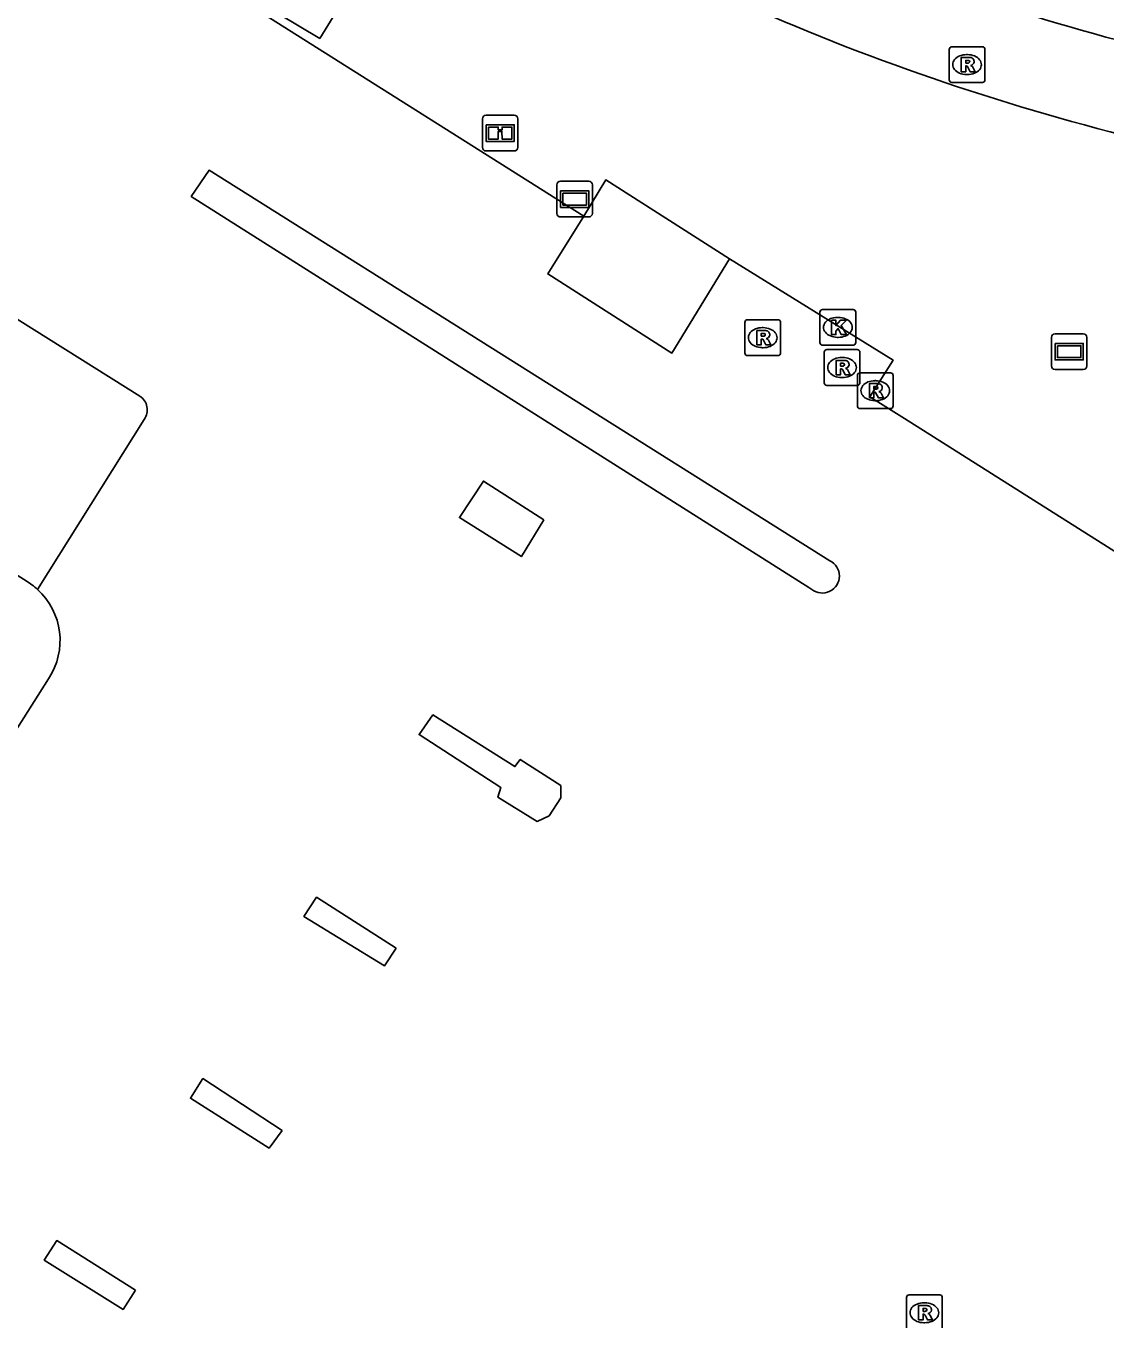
# Model space of a CAD drawing. Extents: x 162157 to 163165, y 378998 to 380775.
# Drawn here: x 162628.73 to 162658.92, y 380704.69 to 380741.09 of the extents above; entities that cross this region are included whole.
import ezdxf

# ---------------------------------------------------------------- set-up
doc = ezdxf.new("R2010")
doc.units = 0
for name, color, linetype in [('IMGEO_Berm_groen', 7, 'Continuous'), ('IMGEO_Fietspad_gesloten', 7, 'Continuous'), ('IMGEO_Informatiebord', 7, 'Continuous'), ('IMGEO_Kolk', 7, 'Continuous'), ('IMGEO_Reclamebord', 7, 'Continuous'), ('IMGEO_Rijbaan_lokaal_open', 7, 'Continuous'), ('IMGEO_Rioolput', 7, 'Continuous'), ('IMGEO_Verklikker', 7, 'Continuous'), ('IMGEO_Voetpad_open', 7, 'Continuous')]:
    doc.layers.add(name, color=color, linetype=linetype)

msp = doc.modelspace()

# ---------------------------------------------------------------- linework, layer by layer
at = {"layer": 'IMGEO_Berm_groen'}
msp.add_lwpolyline([(162644.321, 380735.772), (162644.937, 380736.786), (162648.398, 380734.578)], dxfattribs=at)
at = {"layer": 'IMGEO_Fietspad_gesloten'}
msp.add_arc((162675.674, 380802.177), 63.642, 239.31606, 259.88001, dxfattribs=at)
at = {"layer": 'IMGEO_Informatiebord'}
for p, q in [((162641.587, 380738.595), (162642.377, 380738.595)), ((162642.377, 380738.595), (162641.587, 380738.595)), ((162641.487, 380737.695), (162641.487, 380738.495)), ((162641.487, 380738.495), (162641.487, 380737.695)), ((162642.477, 380738.495), (162642.477, 380737.695)), ((162642.477, 380737.695), (162642.477, 380738.495)), ((162642.377, 380737.595), (162641.587, 380737.595)), ((162641.587, 380737.595), (162642.377, 380737.595))]:
    msp.add_line(p, q, dxfattribs=at)
for points in [[(162641.588, 380738.327), (162642.376, 380738.327), (162642.376, 380737.863), (162641.588, 380737.863), (162641.588, 380738.327)], [(162641.653, 380738.262), (162641.653, 380737.928), (162641.928, 380737.928), (162641.929, 380738.141), (162642.033, 380738.142), (162642.034, 380737.928), (162642.311, 380737.928), (162642.311, 380738.262), (162642.035, 380738.262), (162642.035, 380738.182), (162641.929, 380738.182), (162641.929, 380738.262), (162641.653, 380738.262)]]:
    msp.add_lwpolyline(points, dxfattribs=at)
for centre, start, end in [((162641.587, 380738.495), 90, 180), ((162641.587, 380738.495), 90, 180), ((162642.377, 380738.495), 0, 90), ((162642.377, 380738.495), 360, 90), ((162641.587, 380737.695), 180, 270), ((162641.587, 380737.695), 180, 270), ((162642.377, 380737.695), 270, 0), ((162642.377, 380737.695), 270, 0)]:
    msp.add_arc(centre, 0.1, start, end, dxfattribs=at)
at = {"layer": 'IMGEO_Kolk'}
for p, q in [((162650.999, 380733.164), (162651.851, 380733.164)), ((162650.924, 380732.238), (162650.924, 380733.09)), ((162651.412, 380732.944), (162651.437, 380732.944)), ((162651.925, 380733.09), (162651.925, 380732.238)), ((162651.851, 380732.164), (162650.999, 380732.164)), ((162651.435, 380732.384), (162651.41, 380732.384))]:
    msp.add_line(p, q, dxfattribs=at)
for points in [[(162650.999, 380733.164), (162651.851, 380733.164)], [(162650.924, 380732.238), (162650.924, 380733.09)], [(162651.245, 380732.864), (162651.368, 380732.864), (162651.368, 380732.713), (162651.498, 380732.864), (162651.662, 380732.864), (162651.516, 380732.713), (162651.669, 380732.464), (162651.517, 380732.464), (162651.432, 380732.628), (162651.368, 380732.561), (162651.368, 380732.464), (162651.245, 380732.464), (162651.245, 380732.864)], [(162651.925, 380733.09), (162651.925, 380732.238)], [(162651.851, 380732.164), (162650.999, 380732.164)]]:
    msp.add_lwpolyline(points, dxfattribs=at)
for centre, start, end in [((162651.001, 380733.088), 91.552, 178.448), ((162651.001, 380733.088), 91.552, 178.448), ((162651.849, 380733.088), 1.552, 88.448), ((162651.849, 380733.088), 1.552, 88.448), ((162651.001, 380732.24), 181.552, 268.448), ((162651.001, 380732.24), 181.552, 268.448), ((162651.849, 380732.24), 271.552, 358.448), ((162651.849, 380732.24), 271.552, 358.448)]:
    msp.add_arc(centre, 0.0765, start, end, dxfattribs=at)
for centre, major_axis, ratio, start_param, end_param in [((162651.411, 380732.664), (-0.387, 0.002), 0.722429, 4.712389, 7.853982), ((162651.436, 380732.664), (-0.39, 0.002), 0.717154, 1.570796, 4.712389)]:
    msp.add_ellipse(centre, major_axis=major_axis, ratio=ratio, start_param=start_param, end_param=end_param, dxfattribs=at)
at = {"layer": 'IMGEO_Reclamebord'}
for p, q in [((162657.497, 380732.485), (162658.287, 380732.485)), ((162658.287, 380732.485), (162657.497, 380732.485)), ((162657.397, 380731.585), (162657.397, 380732.385)), ((162657.397, 380732.385), (162657.397, 380731.585)), ((162658.387, 380732.385), (162658.387, 380731.585)), ((162658.387, 380731.585), (162658.387, 380732.385)), ((162658.287, 380731.485), (162657.497, 380731.485)), ((162657.497, 380731.485), (162658.287, 380731.485))]:
    msp.add_line(p, q, dxfattribs=at)
for points in [[(162657.498, 380732.217), (162658.286, 380732.217), (162658.286, 380731.753), (162657.498, 380731.753), (162657.498, 380732.217)], [(162657.563, 380732.152), (162657.563, 380731.818), (162658.221, 380731.818), (162658.221, 380732.152), (162657.563, 380732.152)]]:
    msp.add_lwpolyline(points, dxfattribs=at)
for centre, start, end in [((162657.497, 380732.385), 90, 180), ((162657.497, 380732.385), 90, 180), ((162658.287, 380732.385), 0, 90), ((162658.287, 380732.385), 360, 90), ((162657.497, 380731.585), 180, 270), ((162657.497, 380731.585), 180, 270), ((162658.287, 380731.585), 270, 0), ((162658.287, 380731.585), 270, 0)]:
    msp.add_arc(centre, 0.1, start, end, dxfattribs=at)
at = {"layer": 'IMGEO_Rijbaan_lokaal_open'}
for points in [[(162631.975, 380743.494), (162633.007, 380742.918), (162644.321, 380735.772)], [(162631.91, 380730.742), (162621.362, 380737.356)], [(162651.201, 380726.139), (162633.845, 380737.058), (162633.346, 380736.323), (162650.613, 380725.391), (162650.699, 380725.336)], [(162648.398, 380734.578), (162646.783, 380731.944), (162643.314, 380734.157), (162644.321, 380735.772)], [(162648.398, 380734.578), (162652.967, 380731.747), (162652.322, 380730.726), (162653.292, 380730.113), (162659.778, 380726.018), (162659.873, 380726.023)], [(162629.046, 380725.339), (162632.031, 380730.092)], [(162643.205, 380727.287), (162641.516, 380728.368), (162640.841, 380727.346), (162642.577, 380726.258), (162643.205, 380727.287)], [(162623.255, 380715.142), (162625.761, 380719.09), (162626.633, 380718.548), (162629.357, 380722.842)], [(162643.354, 380719.005), (162643.676, 380719.513), (162643.679, 380719.857), (162642.544, 380720.588), (162642.394, 380720.385), (162640.103, 380721.832), (162639.715, 380721.282), (162642.001, 380719.805), (162641.913, 380719.535), (162643.013, 380718.855), (162643.354, 380719.005)], [(162639.078, 380715.314), (162636.85, 380716.735), (162636.497, 380716.198), (162638.745, 380714.815), (162639.078, 380715.314)], [(162635.889, 380710.213), (162633.673, 380711.662), (162633.321, 380711.115), (162635.523, 380709.719), (162635.889, 380710.213)], [(162631.783, 380705.745), (162629.585, 380707.137), (162629.234, 380706.591), (162631.439, 380705.212), (162631.783, 380705.745)]]:
    msp.add_lwpolyline(points, dxfattribs=at)
for centre, radius, start, end in [((162631.651, 380730.358), 0.464, 325.0532, 56.0371), ((162650.99, 380725.713), 0.476, 232.3293, 63.6471), ((162627.742, 380723.909), 1.935, 326.5476, 47.6516)]:
    msp.add_arc(centre, radius, start, end, dxfattribs=at)
at = {"layer": 'IMGEO_Rioolput'}
for p, q in [((162654.537, 380739.583), (162654.537, 380740.435)), ((162654.612, 380740.509), (162655.464, 380740.509)), ((162655.538, 380740.435), (162655.538, 380739.583)), ((162655.025, 380740.289), (162655.05, 380740.289)), ((162655.048, 380739.729), (162655.023, 380739.729)), ((162655.464, 380739.509), (162654.612, 380739.509)), ((162648.823, 380731.95), (162648.823, 380732.802)), ((162648.898, 380732.876), (162649.75, 380732.876)), ((162649.824, 380732.802), (162649.824, 380731.95)), ((162649.311, 380732.656), (162649.336, 380732.656)), ((162649.334, 380732.096), (162649.309, 380732.096)), ((162651.116, 380732.041), (162651.968, 380732.041)), ((162649.75, 380731.876), (162648.898, 380731.876)), ((162651.041, 380731.115), (162651.041, 380731.967)), ((162651.529, 380731.821), (162651.554, 380731.821)), ((162652.042, 380731.967), (162652.042, 380731.115)), ((162651.97, 380730.468), (162651.97, 380731.32)), ((162652.045, 380731.394), (162652.897, 380731.394)), ((162652.971, 380731.32), (162652.971, 380730.468)), ((162651.968, 380731.041), (162651.116, 380731.041)), ((162651.552, 380731.261), (162651.527, 380731.261)), ((162652.458, 380731.174), (162652.483, 380731.174)), ((162652.481, 380730.614), (162652.456, 380730.614)), ((162652.897, 380730.394), (162652.045, 380730.394)), ((162653.344, 380704.693), (162653.344, 380705.545)), ((162653.419, 380705.619), (162654.271, 380705.619)), ((162654.345, 380705.545), (162654.345, 380704.693)), ((162653.832, 380705.399), (162653.857, 380705.399)), ((162653.855, 380704.839), (162653.83, 380704.839))]:
    msp.add_line(p, q, dxfattribs=at)
for points in [[(162654.537, 380739.583), (162654.537, 380740.435)], [(162654.612, 380740.509), (162655.464, 380740.509)], [(162655.538, 380740.435), (162655.538, 380739.583)], [(162655.126, 380740.207), (162654.874, 380740.209), (162654.874, 380739.809)], [(162655.052, 380740.128), (162654.998, 380740.128), (162654.998, 380740.047)], [(162654.998, 380740.047), (162655.05, 380740.047)], [(162654.874, 380739.809), (162654.998, 380739.809), (162654.998, 380739.971), (162655.009, 380739.971)], [(162655.056, 380739.942), (162655.127, 380739.809), (162655.267, 380739.809), (162655.202, 380739.935)], [(162655.464, 380739.509), (162654.612, 380739.509)], [(162648.823, 380731.95), (162648.823, 380732.802)], [(162648.898, 380732.876), (162649.75, 380732.876)], [(162649.824, 380732.802), (162649.824, 380731.95)], [(162649.412, 380732.574), (162649.16, 380732.576), (162649.16, 380732.176)], [(162649.338, 380732.495), (162649.284, 380732.495), (162649.284, 380732.414)], [(162649.284, 380732.414), (162649.336, 380732.414)], [(162649.16, 380732.176), (162649.284, 380732.176), (162649.284, 380732.338), (162649.295, 380732.338)], [(162649.342, 380732.309), (162649.413, 380732.176), (162649.553, 380732.176), (162649.488, 380732.302)], [(162651.116, 380732.041), (162651.968, 380732.041)], [(162649.75, 380731.876), (162648.898, 380731.876)], [(162651.041, 380731.115), (162651.041, 380731.967)], [(162651.63, 380731.739), (162651.378, 380731.741), (162651.378, 380731.341)], [(162652.042, 380731.967), (162652.042, 380731.115)], [(162651.378, 380731.341), (162651.502, 380731.341), (162651.502, 380731.503), (162651.513, 380731.503)], [(162651.556, 380731.66), (162651.502, 380731.66), (162651.502, 380731.579)], [(162651.502, 380731.579), (162651.554, 380731.579)], [(162651.56, 380731.474), (162651.631, 380731.341), (162651.771, 380731.341), (162651.706, 380731.467)], [(162651.97, 380730.468), (162651.97, 380731.32)], [(162652.045, 380731.394), (162652.897, 380731.394)], [(162652.971, 380731.32), (162652.971, 380730.468)], [(162651.968, 380731.041), (162651.116, 380731.041)], [(162652.559, 380731.092), (162652.307, 380731.094), (162652.307, 380730.694)], [(162652.485, 380731.013), (162652.431, 380731.013), (162652.431, 380730.932)], [(162652.307, 380730.694), (162652.431, 380730.694), (162652.431, 380730.856), (162652.442, 380730.856)], [(162652.431, 380730.932), (162652.483, 380730.932)], [(162652.489, 380730.827), (162652.56, 380730.694), (162652.7, 380730.694), (162652.635, 380730.82)], [(162652.897, 380730.394), (162652.045, 380730.394)], [(162653.344, 380704.693), (162653.344, 380705.545)], [(162653.419, 380705.619), (162654.271, 380705.619)], [(162654.345, 380705.545), (162654.345, 380704.693)], [(162653.933, 380705.317), (162653.681, 380705.319), (162653.681, 380704.919)], [(162653.859, 380705.238), (162653.805, 380705.238), (162653.805, 380705.157)], [(162653.805, 380705.157), (162653.857, 380705.157)], [(162653.681, 380704.919), (162653.805, 380704.919), (162653.805, 380705.081), (162653.816, 380705.081)], [(162653.863, 380705.052), (162653.934, 380704.919), (162654.074, 380704.919), (162654.009, 380705.045)]]:
    msp.add_lwpolyline(points, dxfattribs=at)
for centre, radius, start, end in [((162654.614, 380740.433), 0.0765, 91.552, 178.448), ((162654.614, 380740.433), 0.0765, 91.552, 178.448), ((162655.462, 380740.433), 0.0765, 1.552, 88.448), ((162655.462, 380740.433), 0.0765, 1.552, 88.448), ((162655.034, 380740.236), 0.19, 274.7715, 282.9687), ((162655.058, 380740.032), 0.0964, 77.0061, 93.1865), ((162655.072, 380740.089), 0.0378, 276.6634, 79.6772), ((162655.125, 380740.097), 0.109, 350.3612, 89.416), ((162655.123, 380740.097), 0.112, 277.5842, 350.9817), ((162655.008, 380739.918), 0.0533, 26.0293, 88.6989), ((162655.107, 380739.882), 0.108, 29.5134, 73.7905), ((162654.614, 380739.585), 0.0765, 181.552, 268.448), ((162654.614, 380739.585), 0.0765, 181.552, 268.448), ((162655.462, 380739.585), 0.0765, 271.552, 358.448), ((162655.462, 380739.585), 0.0765, 271.552, 358.448), ((162648.9, 380732.8), 0.0765, 91.552, 178.448), ((162648.9, 380732.8), 0.0765, 91.552, 178.448), ((162649.748, 380732.8), 0.0765, 1.552, 88.448), ((162649.748, 380732.8), 0.0765, 1.552, 88.448), ((162649.32, 380732.603), 0.19, 274.7715, 282.9687), ((162649.344, 380732.399), 0.0964, 77.0061, 93.1865), ((162649.358, 380732.456), 0.0378, 276.6634, 79.6772), ((162649.411, 380732.464), 0.109, 350.3612, 89.416), ((162649.409, 380732.464), 0.112, 277.5842, 350.9817), ((162649.294, 380732.285), 0.0533, 26.0293, 88.6989), ((162649.393, 380732.249), 0.108, 29.5134, 73.7905), ((162651.118, 380731.965), 0.0765, 91.552, 178.448), ((162651.118, 380731.965), 0.0765, 91.552, 178.448), ((162651.966, 380731.965), 0.0765, 1.552, 88.448), ((162651.966, 380731.965), 0.0765, 1.552, 88.448), ((162648.9, 380731.952), 0.0765, 181.552, 268.448), ((162648.9, 380731.952), 0.0765, 181.552, 268.448), ((162649.748, 380731.952), 0.0765, 271.552, 358.448), ((162649.748, 380731.952), 0.0765, 271.552, 358.448), ((162651.629, 380731.629), 0.109, 350.3612, 89.416), ((162651.512, 380731.45), 0.0533, 26.0293, 88.6989), ((162651.538, 380731.768), 0.19, 274.7715, 282.9687), ((162651.562, 380731.564), 0.0964, 77.0061, 93.1865), ((162651.576, 380731.621), 0.0378, 276.6634, 79.6772), ((162651.627, 380731.629), 0.112, 277.5842, 350.9817), ((162651.611, 380731.414), 0.108, 29.5134, 73.7905), ((162652.047, 380731.318), 0.0765, 91.552, 178.448), ((162652.047, 380731.318), 0.0765, 91.552, 178.448), ((162652.895, 380731.318), 0.0765, 1.552, 88.448), ((162652.895, 380731.318), 0.0765, 1.552, 88.448), ((162651.118, 380731.117), 0.0765, 181.552, 268.448), ((162651.118, 380731.117), 0.0765, 181.552, 268.448), ((162651.966, 380731.117), 0.0765, 271.552, 358.448), ((162651.966, 380731.117), 0.0765, 271.552, 358.448), ((162652.491, 380730.917), 0.0964, 77.0061, 93.1865), ((162652.505, 380730.974), 0.0378, 276.6634, 79.6772), ((162652.558, 380730.982), 0.109, 350.3612, 89.416), ((162652.556, 380730.982), 0.112, 277.5842, 350.9817), ((162652.441, 380730.803), 0.0533, 26.0293, 88.6989), ((162652.467, 380731.121), 0.19, 274.7715, 282.9687), ((162652.54, 380730.767), 0.108, 29.5134, 73.7905), ((162652.047, 380730.47), 0.0765, 181.552, 268.448), ((162652.047, 380730.47), 0.0765, 181.552, 268.448), ((162652.895, 380730.47), 0.0765, 271.552, 358.448), ((162652.895, 380730.47), 0.0765, 271.552, 358.448), ((162653.421, 380705.543), 0.0765, 91.552, 178.448), ((162653.421, 380705.543), 0.0765, 91.552, 178.448), ((162654.269, 380705.543), 0.0765, 1.552, 88.448), ((162654.269, 380705.543), 0.0765, 1.552, 88.448), ((162653.841, 380705.346), 0.19, 274.7715, 282.9687), ((162653.865, 380705.142), 0.0964, 77.0061, 93.1865), ((162653.879, 380705.199), 0.0378, 276.6634, 79.6772), ((162653.932, 380705.207), 0.109, 350.3612, 89.416), ((162653.93, 380705.207), 0.112, 277.5842, 350.9817), ((162653.815, 380705.028), 0.0533, 26.0293, 88.6989), ((162653.914, 380704.992), 0.108, 29.5134, 73.7905)]:
    msp.add_arc(centre, radius, start, end, dxfattribs=at)
for centre, major_axis, ratio, start_param, end_param in [((162655.024, 380740.009), (-0.387, 0.002), 0.722429, 4.712389, 7.853982), ((162655.049, 380740.009), (-0.39, 0.002), 0.717154, 1.570796, 4.712389), ((162649.31, 380732.376), (-0.387, 0.002), 0.722429, 4.712389, 7.853982), ((162649.335, 380732.376), (-0.39, 0.002), 0.717154, 1.570796, 4.712389), ((162651.528, 380731.541), (-0.387, 0.002), 0.722429, 4.712389, 7.853982), ((162651.553, 380731.541), (-0.39, 0.002), 0.717154, 1.570796, 4.712389), ((162652.457, 380730.894), (-0.387, 0.002), 0.722429, 4.712389, 7.853982), ((162652.482, 380730.894), (-0.39, 0.002), 0.717154, 1.570796, 4.712389), ((162653.831, 380705.119), (-0.387, 0.002), 0.722429, 4.712389, 7.853982), ((162653.856, 380705.119), (-0.39, 0.002), 0.717154, 1.570796, 4.712389)]:
    msp.add_ellipse(centre, major_axis=major_axis, ratio=ratio, start_param=start_param, end_param=end_param, dxfattribs=at)
at = {"layer": 'IMGEO_Verklikker'}
for p, q in [((162643.57, 380735.85), (162643.57, 380736.65)), ((162643.57, 380736.65), (162643.57, 380735.85)), ((162643.67, 380736.75), (162644.46, 380736.75)), ((162644.46, 380736.75), (162643.67, 380736.75)), ((162644.56, 380736.65), (162644.56, 380735.85)), ((162644.56, 380735.85), (162644.56, 380736.65)), ((162644.46, 380735.75), (162643.67, 380735.75)), ((162643.67, 380735.75), (162644.46, 380735.75))]:
    msp.add_line(p, q, dxfattribs=at)
for points in [[(162643.671, 380736.482), (162644.459, 380736.482), (162644.459, 380736.018), (162643.671, 380736.018), (162643.671, 380736.482)], [(162643.736, 380736.417), (162643.736, 380736.083), (162644.394, 380736.083), (162644.394, 380736.417), (162643.736, 380736.417)]]:
    msp.add_lwpolyline(points, dxfattribs=at)
for centre, start, end in [((162643.67, 380736.65), 90, 180), ((162643.67, 380736.65), 90, 180), ((162644.46, 380736.65), 0, 90), ((162644.46, 380736.65), 360, 90), ((162643.67, 380735.85), 180, 270), ((162643.67, 380735.85), 180, 270), ((162644.46, 380735.85), 270, 0), ((162644.46, 380735.85), 270, 0)]:
    msp.add_arc(centre, 0.1, start, end, dxfattribs=at)
at = {"layer": 'IMGEO_Voetpad_open'}
for points in [[(162636.936, 380740.736), (162635.787, 380741.427), (162636.448, 380742.392), (162637.536, 380741.712), (162636.936, 380740.736)], [(162621.28, 380737.097), (162618.191, 380732.186), (162627.427, 380726.39), (162628.726, 380725.575)]]:
    msp.add_lwpolyline(points, dxfattribs=at)
for centre, radius, start, end in [((162675.754, 380802.646), 66.645, 238.89084, 259.30547), ((162627.716, 380723.871), 1.981, 47.8323, 59.3502)]:
    msp.add_arc(centre, radius, start, end, dxfattribs=at)

doc.saveas('drawing.dxf')
